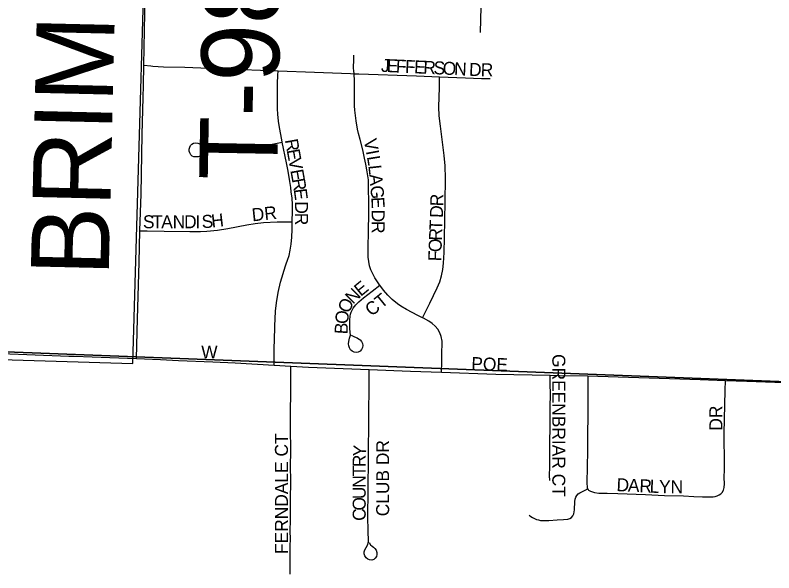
# Model space of a CAD drawing. Extents: x 1443599 to 1910620, y 1028088 to 1361369.
# Drawn here: x 1648191 to 1651111, y 1234815 to 1236963 of the extents above; entities that cross this region are included whole.
import ezdxf

# ---------------------------------------------------------------- set-up
doc = ezdxf.new("R2010")
doc.units = 0
for name, color, linetype in [('GM_X_City_Street', 7, 'Continuous'), ('GM_X_City_Street_Text', 7, 'Continuous'), ('GM_X_Corporation', 7, 'Continuous'), ('GM_X_County_Road', 7, 'Continuous'), ('GM_X_Minor_River', 7, 'Continuous'), ('GM_X_Section', 7, 'Continuous'), ('GM_X_Township_Road', 7, 'Continuous'), ('GM_X_Township_Road_Text', 7, 'Continuous')]:
    doc.layers.add(name, color=color, linetype=linetype)

msp = doc.modelspace()

# ---------------------------------------------------------------- linework, layer by layer
at = {"layer": 'GM_X_City_Street'}
for points in [[(1649494.9, 1236737.3), (1649493.7, 1236748.1), (1649493.5, 1236758.2), (1649493.7, 1236793.4), (1649493.7, 1236808.5)], [(1648686, 1236769.7), (1648712.9, 1236767), (1648721, 1236766.2), (1648761.8, 1236764), (1648843.5, 1236761.8), (1648998.6, 1236756), (1649202.4, 1236748.7)], [(1649218.7, 1236473.5), (1649216.9, 1236482.3), (1649207.6, 1236530.6), (1649204.1, 1236554.8), (1649201.9, 1236581.7), (1649200.5, 1236601.3), (1649200.2, 1236619.9), (1649200.2, 1236635.7), (1649200.4, 1236643.9), (1649200.8, 1236701.4), (1649201.8, 1236730.2), (1649202.4, 1236748.7)], [(1649202.4, 1236748.7), (1649203.1, 1236748.7), (1649342.4, 1236742.9), (1649481.6, 1236737.9), (1649494.9, 1236737.3)], [(1649494.9, 1236737.3), (1649512.9, 1236736.7), (1649735.6, 1236728.4), (1649824, 1236724.9)], [(1649593.8, 1235923.2), (1649593.4, 1235923.7), (1649575.4, 1235951.5), (1649567.3, 1235966.1), (1649560.3, 1235981.4), (1649554.9, 1235997.4), (1649551.5, 1236013.8), (1649549.7, 1236030.4), (1649549.2, 1236055.3), (1649549.9, 1236084), (1649550.5, 1236112.1), (1649551.3, 1236143.4), (1649551.4, 1236186), (1649552.1, 1236241.6), (1649551.3, 1236297.1), (1649550.4, 1236328.4), (1649544.3, 1236367.5), (1649539.9, 1236389.2), (1649534.8, 1236412.4), (1649528.5, 1236444), (1649518.1, 1236483.2), (1649512, 1236507.1), (1649508.8, 1236523.3), (1649503.5, 1236555.7), (1649498.4, 1236596.5), (1649496.6, 1236613.1), (1649496.4, 1236645.4), (1649497.1, 1236700.1), (1649497.2, 1236709.2), (1649494.9, 1236737.3)], [(1649759, 1235797.2), (1649772.5, 1235824.6), (1649786.9, 1235854), (1649815.5, 1235913), (1649824.7, 1235935.7), (1649831.9, 1235959), (1649836.9, 1235983.1), (1649839.7, 1236007.5), (1649842, 1236048.3), (1649843.5, 1236104.6), (1649846.4, 1236243.4), (1649847.4, 1236333), (1649845.2, 1236382), (1649841.4, 1236422.8), (1649827.6, 1236535.2), (1649823.1, 1236575.5), (1649821.8, 1236609.4), (1649823.5, 1236683.7), (1649823.7, 1236700.1), (1649824, 1236724.9)], [(1649824, 1236724.9), (1649924, 1236720.9), (1649985.9, 1236719.2), (1650019.1, 1236719)], [(1648933.3, 1236442), (1648927, 1236439.3), (1648920.7, 1236434), (1648913.9, 1236428), (1648908.1, 1236422.4), (1648902.6, 1236419.1), (1648894.5, 1236417.1), (1648886, 1236416.6), (1648878.4, 1236417.3), (1648871.8, 1236419.9), (1648867.2, 1236424.7), (1648862.7, 1236431.9), (1648861, 1236439.4), (1648860.9, 1236446.6), (1648862.5, 1236454.5), (1648865.2, 1236460.9), (1648870.1, 1236466.2), (1648877.7, 1236470.1), (1648885.9, 1236470.5), (1648893.9, 1236469.7), (1648901.3, 1236467), (1648909.6, 1236461), (1648918.1, 1236452.3), (1648927.5, 1236445.7), (1648934.9, 1236442.9), (1648959.1, 1236441.3), (1649008.6, 1236441.2), (1649033.2, 1236442.1), (1649065.8, 1236445.2), (1649106.3, 1236451.6), (1649186.8, 1236467.3), (1649218.7, 1236473.5)], [(1649257.5, 1236167.1), (1649257.9, 1236209), (1649258.2, 1236233.6), (1649256.8, 1236258.2), (1649253.4, 1236282.5), (1649251.6, 1236298.4), (1649250.8, 1236306.2), (1649248.4, 1236321.9), (1649241.4, 1236361.8), (1649235.1, 1236393.9), (1649218.7, 1236473.5)], [(1648671.1, 1236132.6), (1648699.1, 1236132), (1648764.8, 1236130.6), (1648863.5, 1236129.3), (1648904.4, 1236129.8), (1648928.5, 1236131.3), (1648968.9, 1236135), (1649009.4, 1236140.8), (1649082, 1236155), (1649114.3, 1236160.6), (1649146.8, 1236164.3), (1649199.2, 1236167.1), (1649235.7, 1236167.1), (1649257.5, 1236167.1)], [(1649187.3, 1235615.1), (1649187, 1235683.1), (1649188.3, 1235709.2), (1649190.3, 1235764.5), (1649192.8, 1235823.2), (1649196.1, 1235855.1), (1649202.6, 1235894.7), (1649212.4, 1235934.6), (1649231.6, 1235997.3), (1649234.2, 1236005), (1649239.1, 1236019.6), (1649244.9, 1236037.5), (1649249.4, 1236057.7), (1649252.5, 1236081), (1649255.9, 1236107.2), (1649257.2, 1236137.2), (1649257.5, 1236167.1)], [(1649483.8, 1235729.6), (1649497.2, 1235723.8), (1649506.9, 1235719.5), (1649515.8, 1235713.7), (1649518.1, 1235712), (1649523.4, 1235705.7), (1649527, 1235698.3), (1649528.6, 1235690.2), (1649527.7, 1235682), (1649524.3, 1235674.7), (1649518.6, 1235668.8), (1649511.3, 1235665.1), (1649503.1, 1235663.9), (1649495, 1235665.1), (1649487.6, 1235668.6), (1649481.5, 1235674.1), (1649477, 1235681.1), (1649474.4, 1235688.8), (1649474.2, 1235696.5), (1649475.1, 1235705.6), (1649478.1, 1235718.3), (1649481.2, 1235729.8), (1649478.7, 1235754.1), (1649478.3, 1235787.3), (1649479.9, 1235803.7), (1649481.6, 1235811.6), (1649484.2, 1235819.1), (1649487.6, 1235826.4), (1649491.6, 1235833.6), (1649496.2, 1235840.3), (1649501.5, 1235846.7), (1649513.1, 1235858.4), (1649531.8, 1235874.5), (1649564.2, 1235899.9), (1649593.8, 1235923.2)], [(1649759, 1235797.2), (1649740.3, 1235806.1), (1649718.3, 1235817.1), (1649696.5, 1235828.9), (1649675.3, 1235841.8), (1649661.8, 1235851.4), (1649642.4, 1235867.2), (1649624.6, 1235884.8), (1649608.3, 1235903.7), (1649593.8, 1235923.2)], [(1649832.1, 1235587.5), (1649832.7, 1235626.6), (1649833, 1235648.4), (1649833, 1235671), (1649833.8, 1235688.4), (1649833.8, 1235707.5), (1649830.8, 1235725), (1649824.8, 1235739.4), (1649817, 1235752.8), (1649807.3, 1235764.9), (1649796, 1235775.5), (1649783.4, 1235784.6), (1649762.4, 1235795.6), (1649759, 1235797.2)], [(1648657.4, 1235639.9), (1648750.4, 1235636.3), (1648819.9, 1235633.1), (1648952, 1235627), (1649038, 1235623.1), (1649187.3, 1235615.1)], [(1649187.3, 1235615.1), (1649251.4, 1235611.3)], [(1649249.7, 1234809), (1649249.4, 1234915.4), (1649250, 1234948), (1649249.8, 1234972.6), (1649250.5, 1235021.6), (1649250, 1235095.2), (1649251.2, 1235168.8), (1649250.3, 1235226), (1649251.3, 1235283.3), (1649250.9, 1235373.2), (1649251.5, 1235569.5), (1649251.4, 1235611.3)], [(1649251.4, 1235611.3), (1649319.6, 1235607.3), (1649553.4, 1235598.1)], [(1649553.3, 1234931.6), (1649558.6, 1234923.1), (1649564.2, 1234917.7), (1649570.1, 1234913.5), (1649575.4, 1234908.5), (1649580, 1234901.4), (1649582.6, 1234893.6), (1649582.9, 1234885.5), (1649580.9, 1234877.6), (1649576.8, 1234870.8), (1649570.7, 1234865.8), (1649563.2, 1234863.6), (1649555.1, 1234864.2), (1649547.7, 1234867.5), (1649541.5, 1234872.8), (1649536.8, 1234879.6), (1649534.2, 1234887.3), (1649533.8, 1234895.4), (1649536.2, 1234903.6), (1649541.5, 1234912.4), (1649547.4, 1234921.7), (1649550.6, 1234933.5), (1649550.3, 1234947), (1649549.2, 1234966.5), (1649549.3, 1234982.7), (1649548.2, 1235023.5), (1649548.3, 1235039.9), (1649548.8, 1235122), (1649550.9, 1235269.9), (1649551.5, 1235401.4), (1649553, 1235557.5), (1649553.4, 1235598.1)], [(1649553.4, 1235598.1), (1649712.7, 1235591.8), (1649832.1, 1235587.5)], [(1649832.1, 1235587.5), (1650040.2, 1235580), (1650249.4, 1235575.9)], [(1650248.1, 1235169.8), (1650247.9, 1235189.7), (1650248.1, 1235222.6), (1650248.7, 1235247.3), (1650248.7, 1235296.8), (1650249.9, 1235395.8), (1650250.5, 1235444.7), (1650250.5, 1235469.5), (1650250.6, 1235486), (1650250.6, 1235510.8), (1650250.1, 1235535.6), (1650249.4, 1235575.9)], [(1650249.4, 1235575.9), (1650286.1, 1235575.2), (1650395.2, 1235573.1)], [(1650395.2, 1235573.1), (1650395.2, 1235507.7), (1650394.5, 1235416.2), (1650394.1, 1235351.5), (1650393.6, 1235294.9), (1650392.3, 1235213), (1650391, 1235172.2), (1650391.2, 1235157.2), (1650391.9, 1235147.7), (1650393, 1235139.7), (1650394.7, 1235137.6)], [(1650394.7, 1235137.6), (1650397.7, 1235133.6), (1650404.8, 1235129.5), (1650412.6, 1235126.6), (1650420.6, 1235124.4), (1650436.8, 1235121.9), (1650469.5, 1235120.9), (1650510.2, 1235120.3), (1650616.3, 1235115.9), (1650689.4, 1235112.9), (1650762.6, 1235110.8), (1650803.4, 1235108.9), (1650836.1, 1235107.1), (1650860.6, 1235106.8), (1650876.9, 1235107.6), (1650884.9, 1235108.8), (1650892.8, 1235111), (1650900.1, 1235114.5), (1650906.5, 1235119.4), (1650912.3, 1235124.2), (1650917.6, 1235132.6), (1650920.2, 1235143.1), (1650920.8, 1235158.1), (1650920.1, 1235181.6), (1650920.8, 1235212.1), (1650921.5, 1235238.8), (1650920.8, 1235272), (1650919.5, 1235310.5), (1650920.1, 1235350.9), (1650924, 1235517), (1650924.8, 1235555.6)], [(1650395.2, 1235573.1), (1650433.3, 1235572), (1650826.7, 1235559.1), (1650924.8, 1235555.6)], [(1650924.8, 1235555.6), (1651006.9, 1235552.6), (1651187.2, 1235547.1), (1651299.1, 1235542.9)], [(1650169.6, 1235037.3), (1650175.7, 1235032), (1650182.3, 1235027.5), (1650189.4, 1235023.7), (1650197, 1235020.7), (1650204.7, 1235018.4), (1650212.6, 1235016.8), (1650220.7, 1235016), (1650228.8, 1235015.9), (1650245, 1235016.8), (1650277.4, 1235018.3), (1650301.7, 1235019.7), (1650317.9, 1235020.9), (1650325.4, 1235023.8), (1650331.9, 1235028.4), (1650337, 1235034.5), (1650340.7, 1235041.6), (1650342.8, 1235049.3), (1650344, 1235057.4), (1650345.2, 1235090), (1650346.4, 1235098.1), (1650348.7, 1235105.8), (1650352.4, 1235112.8), (1650357.8, 1235118.8), (1650364.4, 1235123.4), (1650371.7, 1235126.9), (1650379, 1235130.3), (1650394.7, 1235137.6)]]:
    msp.add_lwpolyline(points, dxfattribs=at)
at = {"layer": 'GM_X_Corporation'}
msp.add_lwpolyline([(1648010, 1235639.9), (1648643, 1235621.6), (1648708.6, 1237866.6), (1648492.3, 1237874.3), (1648494.2, 1238082.9), (1648712.9, 1238074), (1648717.8, 1238241.4), (1648506.4, 1238233.7), (1648508.3, 1238271.3), (1648512.8, 1238469.4), (1648719.4, 1238466), (1648726.4, 1238945.9), (1647409.2, 1238993.9)], dxfattribs=at)
at = {"layer": 'GM_X_County_Road'}
for points in [[(1648012.2, 1235664.3), (1648137.5, 1235659.9), (1648397.7, 1235649.8), (1648419.2, 1235649)], [(1648419.2, 1235649), (1648555.1, 1235644.1), (1648657.4, 1235639.9)]]:
    msp.add_lwpolyline(points, dxfattribs=at)
at = {"layer": 'GM_X_Minor_River'}
msp.add_lwpolyline([(1650012.8, 1238200), (1649997.5, 1237816.9), (1649992.4, 1237339.4), (1649980, 1236896.1)], dxfattribs=at)
at = {"layer": 'GM_X_Section'}
for points in [[(1647460.7, 1240949), (1652633, 1240795), (1652630.6, 1240616.9), (1652601.3, 1235495), (1647351.7, 1235696.1)], [(1647351.7, 1235696.1), (1652601.3, 1235495), (1652604.1, 1235400.9), (1652586.1, 1230207.6), (1648582.3, 1230356), (1647258, 1230369.4)]]:
    msp.add_lwpolyline(points, close=True, dxfattribs=at)
at = {"layer": 'GM_X_Township_Road'}
for points in [[(1648686, 1236769.7), (1648690.2, 1236970.4), (1648694.1, 1237183.7), (1648697.8, 1237413.5), (1648699.9, 1237512.9)], [(1648683.2, 1236645.7), (1648684.3, 1236691.4), (1648686, 1236769.7)], [(1648671.1, 1236132.6), (1648671.1, 1236133.5), (1648675.2, 1236272.9), (1648679.6, 1236502.7), (1648683.2, 1236645.7)], [(1648657.4, 1235639.9), (1648662.1, 1235793.4), (1648668.1, 1236010.4), (1648671.1, 1236132.6)]]:
    msp.add_lwpolyline(points, dxfattribs=at)

# ---------------------------------------------------------------- texts
at = {"layer": 'GM_X_City_Street_Text'}
for s, rotation, p in [('J', 357.4193, (1649598.1, 1236744.7)), ('E', 357.4036, (1649620, 1236743.7)), ('F', 357.4036, (1649655.2, 1236742.1)), ('F', 357.4036, (1649690.4, 1236740.5)), ('E', 357.4036, (1649725.5, 1236738.9)), ('R', 357.4267, (1649760.7, 1236737.3)), ('S', 357.4036, (1649800.3, 1236735.6)), ('O', 357.3984, (1649835.4, 1236734)), ('N', 357.4258, (1649879.4, 1236732)), ('D', 357.6848, (1649936.8, 1236729.4)), ('R', 359.4122, (1649982.5, 1236727.5)), ('R', 280.1571, (1649228.5, 1236481.8)), ('V', 280.7056, (1649532.1, 1236481.9)), ('E', 280.1362, (1649235.5, 1236442.8)), ('I', 280.6841, (1649540.2, 1236438.6)), ('V', 280.1478, (1649241.7, 1236408.2)), ('L', 279.1389, (1649544.3, 1236417.4)), ('E', 280.1362, (1649249.4, 1236364.8)), ('L', 276.0505, (1649549.8, 1236383.3)), ('A', 275.143, (1649553.4, 1236348.6)), ('R', 280.1507, (1649255.6, 1236330.2)), ('E', 277.7283, (1649262.5, 1236291.8)), ('G', 275.1212, (1649557.4, 1236304.7)), ('E', 272.6782, (1649561.3, 1236261.5)), ('R', 88.8894, (1649838.2, 1236226.2)), ('DR', 6.0018, (1649104, 1236168.3)), ('D', 270.3935, (1649267.9, 1236245.4)), ('D', 87.8535, (1649836.5, 1236181.2)), ('S', 0.0273, (1648682.5, 1236141.9)), ('T', 0.0455, (1648717.7, 1236141.9)), ('A', 0.0379, (1648752.9, 1236142)), ('N', 0.0219, (1648796.9, 1236142)), ('D', 0.0379, (1648840.9, 1236142)), ('I', 0.0437, (1648884.9, 1236142.1)), ('S', 3.1418, (1648909.8, 1236142.2)), ('H', 6.5847, (1648948.2, 1236144.4)), ('R', 270, (1649268.2, 1236201.5)), ('D', 270.0656, (1649563, 1236213.7)), ('R', 270, (1649563, 1236169.7)), ('T', 87.8415, (1649834.7, 1236132.8)), ('R', 87.8627, (1649833.2, 1236093.3)), ('O', 87.8649, (1649831.6, 1236049.3)), ('F', 87.8415, (1649830.2, 1236014.1)), ('E', 39.1933, (1649520.8, 1235877.2)), ('N', 44.8146, (1649490.6, 1235847.1)), ('O', 64.4615, (1649474.2, 1235811.1)), ('CT', 39.0918, (1649562.5, 1235800.4)), ('O', 85.2745, (1649471.8, 1235771.8)), ('B', 86.5252, (1649469.4, 1235732.6)), ('W', 0, (1648906.8, 1235640.3)), ('POE', 357.7987, (1649945.6, 1235596.3)), ('GREENBRIAR CT', 270, (1650258.2, 1235657.3)), ('DR', 90, (1650912.8, 1235362.5)), ('FERNDALE CT', 90, (1649240.6, 1234887.3)), ('CLUB DR', 90, (1649630.2, 1235032.5)), ('Y', 86.0405, (1649540.2, 1235260.4)), ('R', 89.5871, (1649539.9, 1235221.6)), ('T', 89.9707, (1649539.9, 1235186.5)), ('N', 89.9703, (1649539.9, 1235142.5)), ('D', 357.2882, (1650504.5, 1235129.7)), ('A', 357.2882, (1650548.4, 1235127.7)), ('R', 357.2795, (1650592.4, 1235125.6)), ('L', 357.2672, (1650631.9, 1235123.7)), ('Y', 358.7204, (1650668.5, 1235122)), ('N', 359.9478, (1650713.6, 1235121)), ('U', 89.9563, (1649539.8, 1235098.5)), ('O', 89.9703, (1649539.8, 1235054.5)), ('C', 89.9757, (1649539.8, 1235014.9))]:
    msp.add_text(s, height=50, rotation=rotation, dxfattribs=at).set_placement(p)
at = {"layer": 'GM_X_Township_Road_Text'}
for s, rotation, p in [('T-98', 88.953, (1649198.6, 1236324.5)), ('BRIM', 88.6674, (1648550.6, 1235955.2))]:
    msp.add_text(s, height=300, rotation=rotation, dxfattribs=at).set_placement(p)

doc.saveas('drawing.dxf')
